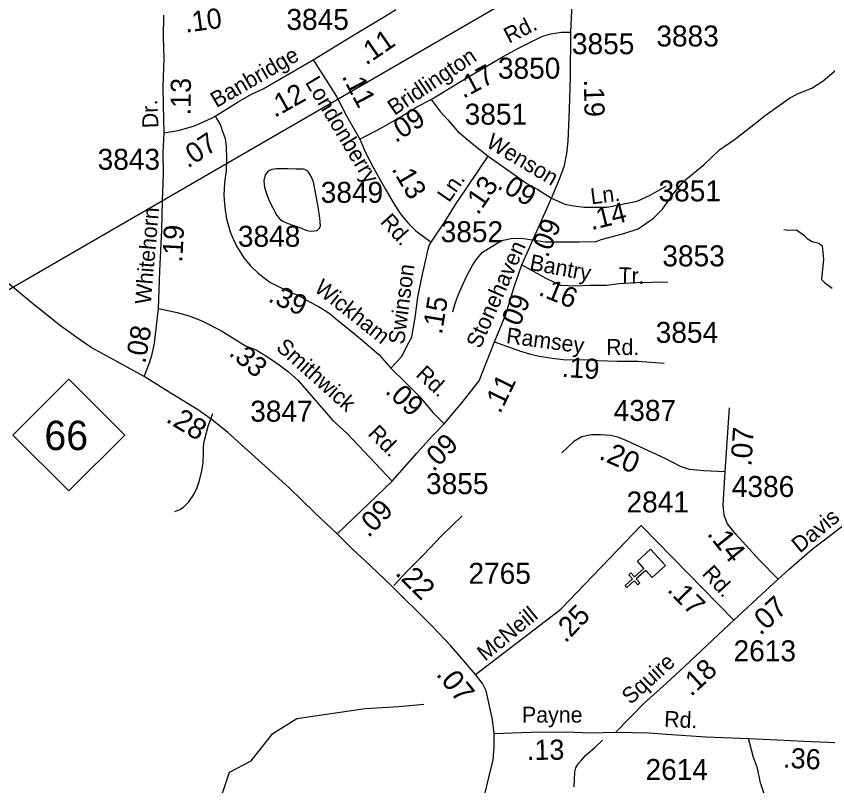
# Model space of a CAD drawing. Extents: x 1547597 to 1699558, y 810033 to 920809.
# Drawn here: x 1686598 to 1691433, y 834545 to 839130 of the extents above; entities that cross this region are included whole.
import ezdxf

# ---------------------------------------------------------------- set-up
doc = ezdxf.new("R2010")
doc.units = 0
for name, color, linetype in [('Exist Cultural Church CELL', 7, 'Continuous'), ('Exist Hydrographic Misc Water Feature', 7, 'Continuous'), ('Exist Road Non-System Type 51', 7, 'Continuous'), ('Exist Road Primary NC Attributed', 7, 'Continuous'), ('Exist Road Primary NC Service Mileage Hundredths English Label', 7, 'Continuous'), ('Exist Road Primary NC Shield CELL', 7, 'Continuous'), ('Exist Road Primary NC Shield Number Label', 7, 'Continuous'), ('Exist Road Secondary Mileage Hundredths English Label', 7, 'Continuous'), ('Exist Road Secondary Type 51 Attributed', 7, 'Continuous'), ('Exist Road Secondary Type 51 Label', 7, 'Continuous'), ('Exist Road Secondary Type 51 Number Label', 7, 'Continuous'), ('Exist Utilities Electrical Transmission Line', 7, 'Continuous')]:
    doc.layers.add(name, color=color, linetype=linetype)

msp = doc.modelspace()

# ---------------------------------------------------------------- linework, layer by layer
at = {"layer": 'Exist Cultural Church CELL'}
msp.add_lwpolyline([(1690386.9, 835786.2), (1690348.4, 835828.3), (1690292.1, 835777), (1690313.7, 835753.3), (1690301.9, 835742.6), (1690280.3, 835766.2), (1690235.9, 835725.7), (1690225.1, 835737.6), (1690269.5, 835778.1), (1690248, 835801.7), (1690259.8, 835812.5), (1690281.4, 835788.8), (1690337.6, 835840.1), (1690298.9, 835882.8), (1690377.6, 835954.5), (1690465.5, 835857.9)], close=True, dxfattribs=at)
at = {"layer": 'Exist Hydrographic Misc Water Feature'}
for points in [[(1689198.7, 837369.4), (1689211.5, 837413.4), (1689232.4, 837474.6), (1689280.1, 837580.2), (1689315.2, 837643.6), (1689342.1, 837684.9), (1689376.9, 837724.4), (1689431.2, 837757.8), (1689489.5, 837793.8), (1689555.8, 837807.3), (1689620.7, 837806.2), (1689748.4, 837786.3), (1689873.3, 837786.8), (1689953.2, 837786), (1690053.3, 837788.7), (1690083.9, 837800.4), (1690150.2, 837817.1), (1690224.7, 837836.8), (1690303.5, 837863.1), (1690394.6, 837927.7), (1690447.5, 837980.8), (1690508.9, 838065.7), (1690576.4, 838146.4), (1690696.1, 838246.5), (1690787.5, 838333.3), (1690876.8, 838395.5), (1690992.3, 838484.2), (1691059.2, 838538.7), (1691144.3, 838597.7), (1691198.8, 838638.4), (1691253.5, 838667.7), (1691338.1, 838702), (1691404.8, 838745), (1691482.1, 838811.5)], [(1688215.6, 838221.6), (1688148.7, 838220.6), (1688121.7, 838217.8), (1688098.6, 838206), (1688080.9, 838184.2), (1688073.5, 838152.3), (1688077, 838110.4), (1688090.9, 838068.3), (1688105.5, 838029.4), (1688150.2, 837943.1), (1688171.5, 837918.9), (1688190.7, 837907.9), (1688213.3, 837897.6), (1688291, 837868.9), (1688328.7, 837854.2), (1688356.3, 837849.5), (1688390.5, 837853), (1688406, 837866.5), (1688411.1, 837880.4), (1688407.9, 837926.4), (1688396.8, 837994.8), (1688378.7, 838089.5), (1688369.5, 838143), (1688354.1, 838179.5), (1688334.7, 838206.1), (1688322, 838215.4), (1688308.8, 838218.2), (1688266.6, 838218.9), (1688215.6, 838221.6)], [(1685173.5, 833744.1), (1685544.2, 833967.9), (1685875.8, 834176.6), (1686001.8, 834239.7), (1686465.8, 834261), (1687144.8, 834344.5), (1687791.6, 834395.4), (1687868.1, 834625.1), (1687997.5, 834692.8), (1688126.5, 834856.9), (1688269.5, 834945.9), (1688677.1, 835004.9), (1688877.1, 835016.7), (1689027.2, 835031.4)]]:
    msp.add_lwpolyline(points, dxfattribs=at)
at = {"layer": 'Exist Road Non-System Type 51'}
for points in [[(1691170.9, 837859.2), (1691198.7, 837854.9), (1691245.7, 837857), (1691245.7, 837857), (1691288.5, 837827.1), (1691309.9, 837805.7), (1691339.8, 837788.6), (1691380.4, 837777.9), (1691399.7, 837762.9), (1691408.2, 837681.7), (1691395.4, 837562), (1691413.6, 837542.7), (1691458.5, 837510.7)], [(1687543.8, 836179.2), (1687572.6, 836190.4), (1687593.9, 836204.8), (1687626.2, 836236.5), (1687656.5, 836280.1), (1687676.9, 836322.2), (1687689.2, 836363.9), (1687703.6, 836421.9), (1687712, 836469.9), (1687714.5, 836523.9), (1687714.7, 836565.9), (1687718.9, 836595.8), (1687729.2, 836641.7), (1687741.8, 836687.6), (1687770.3, 836763.5)], [(1688848.3, 835738.9), (1688932.1, 835827.3), (1689024.1, 835921.5), (1689132.4, 836033.3), (1689254.9, 836152.9)], [(1691391.3, 833500.9), (1691352.7, 833667.2), (1691325.9, 833827.4), (1691322.4, 833893.5), (1691327.1, 833973.5), (1691342.2, 834117.4), (1691332.9, 834203.5), (1691331.1, 834231.5), (1691307.2, 834255.6), (1691267.4, 834278), (1691185.9, 834334.7), (1691142.1, 834375), (1691102.5, 834419.2), (1691066.8, 834461.6), (1691051.2, 834501.7), (1691031.6, 834561.9), (1691014.4, 834649.9), (1690989.6, 834713.9), (1690960, 834826.2)], [(1689922.4, 834537.7), (1689925.3, 834626.7), (1689931.9, 834651.7), (1689945.5, 834675.1), (1689964.9, 834697.9), (1689990.3, 834725.3), (1690045, 834773.2), (1690090.4, 834816)]]:
    msp.add_lwpolyline(points, dxfattribs=at)
at = {"layer": 'Exist Road Primary NC Attributed'}
for points in [[(1687360.5, 836983.7), (1687198.3, 837072.4), (1687044.5, 837156.3), (1686960.6, 837214.8), (1686854.4, 837291), (1686693, 837419.5), (1686322.4, 837725.9), (1686112.6, 837902.6), (1685920, 838057.7), (1685667.6, 838258.6), (1685480.1, 838425.1), (1685430.5, 838463.3), (1685353.6, 838531.9), (1685259.5, 838633.6), (1685163.5, 838764.6), (1685119, 838851), (1685093.6, 838914.6)], [(1688510.9, 836046.2), (1688380.1, 836169.7), (1688221.8, 836321), (1687858.2, 836650.3), (1687767.9, 836724), (1687684.6, 836782.5), (1687525.7, 836880.4), (1687360.5, 836983.7)], [(1689334.3, 835208.2), (1689241.5, 835317.8), (1689187.6, 835379.1), (1689078.1, 835494.3), (1688998.3, 835572.3), (1688896.2, 835674.5), (1688832.7, 835737.5), (1688673.9, 835888.6), (1688604.5, 835952.3), (1688510.9, 836046.2)], [(1689446.5, 834855.6), (1689436.4, 834938.9), (1689397.9, 835109.5), (1689377, 835154.4), (1689334.3, 835208.2)], [(1688500.8, 833325.9), (1688657.2, 833472.7), (1688723.5, 833535.2), (1688842.5, 833640.7), (1688963.6, 833753.1), (1689069.4, 833856.3), (1689105.9, 833895), (1689135.2, 833931.5), (1689183.4, 833999.4), (1689221.1, 834059.3), (1689248.2, 834115.8), (1689308.3, 834260.2), (1689359.4, 834389.5), (1689389.4, 834494.7), (1689413.5, 834594), (1689440.5, 834699.2), (1689446.5, 834777.4), (1689446.5, 834855.6)]]:
    msp.add_lwpolyline(points, dxfattribs=at)
at = {"layer": 'Exist Road Primary NC Shield CELL'}
msp.add_lwpolyline([(1686579, 836634.6), (1686912, 836967.6), (1687244.9, 836634.6), (1686912, 836301.6)], close=True, dxfattribs=at)
at = {"layer": 'Exist Road Secondary Type 51 Attributed'}
for p, q in [((1689611.2, 837648.4), (1689786.2, 838045.4)), ((1690821.1, 836414.7), (1690847.9, 836796.5))]:
    msp.add_line(p, q, dxfattribs=at)
for points in [[(1689902.7, 839034.6), (1689917, 839337.6), (1689924.1, 839482.7), (1689932.6, 839619.3), (1689931, 839704.3)], [(1687478.7, 838436.3), (1687476.7, 838600.5), (1687473.2, 838709.3), (1687478.8, 838879.9), (1687475.6, 839007.2), (1687478, 839136.1)], [(1688366.8, 838870), (1688607.5, 839017.4), (1688796.4, 839130.8), (1688859.7, 839170.6)], [(1689069.5, 838633.7), (1689239.2, 838736.6), (1689498.4, 838889.4), (1689591.5, 838939.5), (1689674.4, 838981.9), (1689720.9, 839004.9), (1689741.1, 839012.5), (1689783.4, 839025.7), (1689847.6, 839034.4), (1689902.7, 839034.6)], [(1689786.2, 838045.4), (1689834.5, 838159.2), (1689864.4, 838241.7), (1689878.6, 838311.4), (1689885.7, 838384.8), (1689894.2, 838574), (1689899.9, 838768.9), (1689902.7, 839034.6)], [(1687784.1, 838534.8), (1687920.9, 838619.5), (1688000.9, 838665.3), (1688069.6, 838697.1), (1688366.8, 838870)], [(1688366.8, 838870), (1688454.5, 838732.7), (1688506.6, 838651.3), (1688566.3, 838536.9), (1688646.3, 838398.3)], [(1688646.3, 838398.3), (1688778.6, 838467.2), (1688896.5, 838534.4), (1688985.7, 838589.6), (1689069.5, 838633.7)], [(1689069.5, 838633.7), (1689124.6, 838562), (1689169.7, 838513.5), (1689229.2, 838444), (1689315.2, 838371.3), (1689410.3, 838295.8)], [(1687478.7, 838436.3), (1687563.9, 838449.3), (1687653.7, 838475.8), (1687691.6, 838490.8), (1687735.6, 838510.1), (1687766.4, 838525.1), (1687784.1, 838534.8)], [(1687784.1, 838534.8), (1687814.9, 838481.1), (1687825.5, 838450.2), (1687842.2, 838402.6), (1687849.2, 838353.3), (1687851.9, 838280.6), (1687848.4, 838210), (1687839.6, 838137.8), (1687834.3, 838063.7), (1687841.3, 837989.7), (1687850.1, 837922.7), (1687874.8, 837839.9), (1687908.3, 837764.1), (1687955.2, 837690), (1687991.8, 837645.5), (1688039.3, 837599.6), (1688083.4, 837566.1), (1688109.8, 837545), (1688148.5, 837525.6), (1688226.1, 837488.6), (1688275.4, 837467.4), (1688350.1, 837425.9), (1688399.6, 837400.9), (1688445.1, 837371.9), (1688470.8, 837355.4), (1688512, 837318.6), (1688579, 837265.2), (1688659.7, 837199.5), (1688760, 837113.4), (1688830, 837032.7)], [(1687446, 837389.3), (1687454.1, 837612.9), (1687465, 837855.6), (1687470.5, 838027.3), (1687475.9, 838188.2), (1687473.2, 838319.1), (1687478.7, 838436.3)], [(1688646.3, 838398.3), (1688678.3, 838317.7), (1688728.4, 838222.7), (1688799.9, 838095.2), (1688844.4, 838020.2), (1688885.1, 837955.4), (1688908.5, 837924.9), (1688937.9, 837892.3), (1688979.1, 837851.4), (1689069.7, 837783.5)], [(1689069.7, 837783.5), (1689152.3, 837905.8), (1689218.5, 838014.5), (1689274.2, 838095.5), (1689356.3, 838216.1), (1689410.3, 838295.8)], [(1689410.3, 838295.8), (1689530.3, 838211.8), (1689639.7, 838133.6), (1689705.1, 838098), (1689786.2, 838045.4)], [(1689786.2, 838045.4), (1689866.7, 838010.3), (1689908.9, 838001.4), (1689980, 837992.5), (1690117.8, 837992.5), (1690297.9, 838028.1), (1690371.2, 838061.5), (1690470.1, 838117.6)], [(1688830, 837032.7), (1688895.9, 837103.1), (1688928.2, 837167.8), (1688954.3, 837218.6), (1688962, 837255.5), (1688974.3, 837332.5), (1688991.2, 837455.6), (1689014.3, 837572.6), (1689035.9, 837671.1), (1689046.6, 837714.2), (1689052.8, 837741.9), (1689058.9, 837763.5), (1689069.7, 837783.5)], [(1689448.5, 837190.1), (1689514.6, 837353.3), (1689567.5, 837523.1), (1689611.2, 837648.4)], [(1689611.2, 837648.4), (1689753.4, 837569.1), (1689840.7, 837528.5), (1689932.1, 837524.4), (1690013.4, 837528.5), (1690076.4, 837528.5), (1690115, 837528.5), (1690190.1, 837536.6), (1690291.7, 837542.7), (1690389.2, 837544.8), (1690433.9, 837546.8), (1690480.6, 837544.8)], [(1687360.5, 836983.7), (1687391.5, 837064.8), (1687407.8, 837116.6), (1687421.4, 837182.1), (1687432.3, 837266.6), (1687446, 837389.3)], [(1687446, 837389.3), (1687557.7, 837364.8), (1687634, 837343), (1687707.6, 837313), (1687822, 837255.7), (1687963.7, 837165.7), (1688028.2, 837142.3), (1688101.3, 837096.8), (1688164.5, 837053.5), (1688219.6, 837010.3), (1688278.6, 836959.1), (1688418.2, 836795.7), (1688484.9, 836722), (1688570, 836643.8), (1688837.1, 836360.4)], [(1689147.4, 836701.3), (1689252.4, 836826.2), (1689356, 836958.5), (1689448.5, 837190.1)], [(1689448.5, 837190.1), (1689596.2, 837137.2), (1689662.3, 837117.3), (1689715.2, 837104.1), (1689792, 837093.5), (1689873.2, 837083.4), (1689974.2, 837084.8), (1690064.1, 837079), (1690180.1, 837074.7), (1690304.2, 837074.2), (1690458.1, 837063)], [(1688830, 837032.7), (1688919.7, 836945.3), (1689002.5, 836862.4), (1689080.7, 836768), (1689147.4, 836701.3)], [(1688837.1, 836360.4), (1688984.1, 836526.4), (1689076.1, 836627.6), (1689147.4, 836701.3)], [(1690821.1, 836414.7), (1690692.9, 836420.7), (1690609.4, 836429.7), (1690555.7, 836447.5), (1690463.3, 836495.3), (1690236.6, 836599.6), (1690188.9, 836620.5), (1690138.2, 836632.4), (1690078.6, 836635.4), (1690024.9, 836635.4), (1689968.2, 836623.5), (1689920.5, 836596.7), (1689848.9, 836528.1)], [(1691137.2, 835776.6), (1691026.9, 835889.9), (1690883.7, 836045), (1690836, 836104.6), (1690815.1, 836155.3), (1690809.2, 836217.9), (1690821.1, 836414.7)], [(1691137.2, 835776.6), (1691202.8, 835836.2), (1691340.2, 835954.6), (1691447.9, 836036.5), (1691561.8, 836126.2), (1691695.9, 836229.5), (1691900, 836379.3)], [(1688510.9, 836046.2), (1688837.1, 836360.4)], [(1689334.3, 835208.2), (1689842.2, 835596.9), (1690321, 836094.7)], [(1690873.3, 835531.8), (1690321, 836094.7)], [(1690873.3, 835531.8), (1691012, 835660.3), (1691137.2, 835776.6)], [(1690169.4, 834863.8), (1690339, 835036.4), (1690471.5, 835155.8), (1690577.5, 835253.7), (1690714.2, 835383), (1690814.1, 835475), (1690873.3, 835531.8)], [(1689446.5, 834855.6), (1689665.1, 834864), (1689875.2, 834865.7), (1690017.2, 834860.8), (1690169.4, 834863.8)], [(1690169.4, 834863.8), (1690369.4, 834859.7), (1690471.3, 834851.6), (1690708.2, 834835.7), (1690960, 834826.2), (1691133.1, 834817.7), (1691289, 834810.8), (1691432.7, 834803.4), (1691630.6, 834793.7), (1691841.3, 834779.5)]]:
    msp.add_lwpolyline(points, dxfattribs=at)
at = {"layer": 'Exist Utilities Electrical Transmission Line'}
msp.add_lwpolyline([(1667356.9, 830536.3), (1667410.1, 830555.3), (1673968.8, 832962.8), (1681130.2, 834360.9), (1691741.2, 840506.8), (1692051.2, 840498.4)], dxfattribs=at)

# ---------------------------------------------------------------- texts
at = {"layer": 'Exist Road Primary NC Service Mileage Hundredths English Label'}
for s, rotation, p in [('.28', 328.9468, (1687484.3, 836716.9)), ('.22', 314.9825, (1688851.8, 835807.3)), ('.07', 308.4009, (1689095.7, 835207.7))]:
    msp.add_text(s, height=125, rotation=rotation, dxfattribs=at).set_placement(p)
at = {"layer": 'Exist Road Primary NC Shield Number Label'}
msp.add_text('66', height=175, dxfattribs=at).set_placement((1686766.1, 836544.9))
at = {"layer": 'Exist Road Secondary Mileage Hundredths English Label'}
for s, height, rotation, p in [('.10', 120, 7.7121, (1687608.3, 839032.1)), ('.11', 120, 34.5633, (1688682.5, 838834.7)), ('.17', 120, 28.2868, (1689261.4, 838637.9)), ('.13', 120, 89.4571, (1687637.3, 838539)), ('.11', 120, 297.825, (1688535.8, 838771.4)), ('.12', 120, 29.3203, (1688138.3, 838523.6)), ('.19', 120, 271.2104, (1689979.7, 838751.9)), ('.09', 120, 32.8655, (1688858.1, 838373)), ('.07', 120, 33.4917, (1687620.6, 838221.6)), ('.13', 120, 300.681, (1688831.8, 838220)), ('.13', 120, 55.4863, (1689348.8, 837940.8)), ('.09', 120, 329.1096, (1689457.9, 838107.1)), ('.14', 120, 13.9643, (1690025.8, 837854.9)), ('.09', 120, 68.0322, (1689764.5, 837685.9)), ('.19', 120, 87.1366, (1687587.4, 837661.3)), ('.16', 120, 337.677, (1689703.9, 837470.9)), ('.39', 120, 336.0442, (1688093.1, 837432.8)), ('.15', 120, 80.5833, (1689134, 837229.9)), ('.09', 120, 67.6919, (1689579.8, 837235.6)), ('.08', 120, 80.4918, (1687367.1, 837056.6)), ('.33', 120, 319.0495, (1687859.6, 837115.4)), ('.19', 120, 356.3083, (1689845.9, 836981.5)), ('.11', 120, 64.0017, (1689481.3, 836756.9)), ('.09', 120, 316.9064, (1688791.2, 836889.5)), ('.07', 125, 85.978, (1690977.5, 836445.3)), ('.09', 120, 45.2559, (1689083, 836411.9)), ('.20', 125, 336.3706, (1690064.3, 836494.6)), ('.09', 120, 46.3676, (1688697.5, 836018.2)), ('.14', 125, 308.6598, (1690709.9, 836044.7)), ('.17', 120, 314.4571, (1690471.4, 835707.6)), ('.07', 125, 42.8137, (1691031.3, 835436.2)), ('.25', 120, 46.1055, (1689870.5, 835391.6)), ('.18', 120, 42.7259, (1690618.6, 835072.5)), ('.13', 120, 0.4643, (1689641.1, 834698.3)), ('.36', 120, 356.7133, (1691164.6, 834653.3))]:
    msp.add_text(s, height=height, rotation=rotation, dxfattribs=at).set_placement(p)
at = {"layer": 'Exist Road Secondary Type 51 Label'}
for s, rotation, p in [('Rd.', 27.0878, (1689533.8, 838965.3)), ('Banbridge', 30.1139, (1687791, 838582.1)), ('Bridlington', 33.8211, (1688851.2, 838535.9)), ('Londonberry', 300.7867, (1688317, 838736.4)), ('Dr.', 92.4399, (1687445.9, 838465.2)), ('Wenson', 329.1096, (1689390.6, 838356.1)), ('Ln.', 55.4863, (1689177.1, 838015.4)), ('Ln.', 6.9051, (1690024.8, 838009.2)), ('Whitehorn', 85.1147, (1687400.2, 837410.8)), ('Rd.', 312.0464, (1688762.1, 837901.7)), ('Stonehaven', 66.0889, (1689361.7, 837144.1)), ('Bantry', 349.3261, (1689652, 837619.7)), ('Swinson', 82.4949, (1688908.8, 837170.9)), ('Tr.', 358.0444, (1690185, 837539.9)), ('Wickham', 321.4457, (1688367.5, 837496.7)), ('Ramsey', 352.3388, (1689513.5, 837182.5)), ('Smithwick', 318.1815, (1688140.4, 837148.8)), ('Rd.', 359.7682, (1690112.3, 837111.9)), ('Rd.', 316.9064, (1688973.4, 836988.9)), ('Rd.', 314.8495, (1688688.1, 836637.8)), ('Davis', 39.8238, (1691266.6, 835927.7)), ('Rd.', 312.3862, (1690679.1, 835805.4)), ('McNeill', 39.4751, (1689392.4, 835282.3)), ('Squire', 42.0229, (1690257.8, 835024.7)), ('Payne', 0.0174, (1689611.5, 834920.9)), ('Rd.', 357.2188, (1690456.8, 834896.6))]:
    msp.add_text(s, height=95, rotation=rotation, dxfattribs=at).set_placement(p)
at = {"layer": 'Exist Road Secondary Type 51 Number Label'}
for s, p in [('3845', (1688208, 839048.7)), ('3883', (1690411.8, 838950.1)), ('3855', (1689908.8, 838903.8)), ('3850', (1689467.9, 838758.2)), ('3851', (1689269.9, 838484.1)), ('3843', (1687083.3, 838215.2)), ('3849', (1688412.5, 838018.6)), ('3851', (1690424.7, 838026.7)), ('3848', (1687918.9, 837756.5)), ('3852', (1689127, 837783.7)), ('3853', (1690447.4, 837639.7)), ('3854', (1690408, 837183.9)), ('3847', (1687992.2, 836714)), ('4387', (1690157.5, 836718.7)), ('3855', (1689039.7, 836282.5)), ('4386', (1690861.3, 836265.4)), ('2841', (1690234, 836173.2)), ('2765', (1689292.4, 835748.1)), ('2613', (1690871.8, 835286.3)), ('2614', (1690347.3, 834579))]:
    msp.add_text(s, height=125, dxfattribs=at).set_placement(p)

doc.saveas('drawing.dxf')
